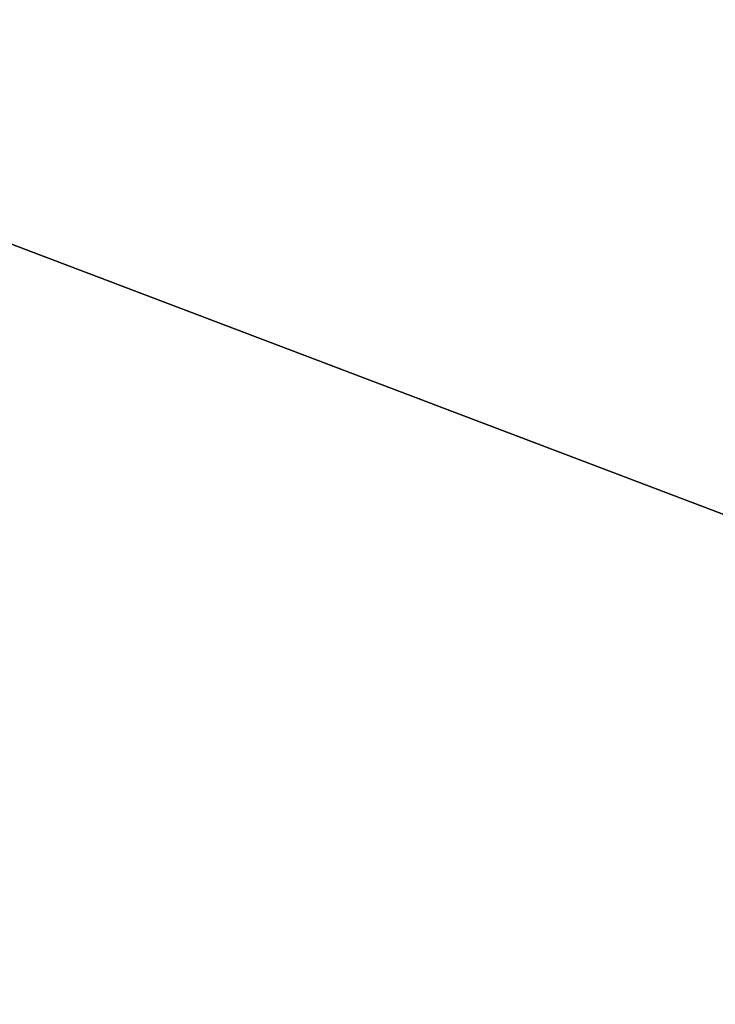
# Model space of a CAD drawing. Extents: x 0 to 7.7, y 0 to 3.77.
# Tile 487 of 656: x 6.500273 to 6.500558, y 0.416075 to 0.416478. Entities that reach past the tile are written whole.
import ezdxf

# ---------------------------------------------------------------- set-up
doc = ezdxf.new("R2010")
doc.units = 0
doc.header["$LTSCALE"] = 2.54
doc.layers.get('0').update_dxf_attribs({"color": 13, "linetype": 'CONTINUOUS'})

# ---------------------------------------------------------------- blocks, each defined once
blk = doc.blocks.new('UCHWYT_NA_PAPIER_TOALETOWY')
at = {"color": 0}
for p, q in [((6.5, 0.41648841, 2.70768795), (6.7, 0.34060795, 2.79607811)), ((6.5, 0.41648841, 2.70768795), (6.7, 0.34060795, 2.79607811)), ((6.5, 0.41648841, 6.70768738), (6.7, 0.34060795, 6.79607849)), ((6.5, 0.41648841, 6.70768738), (6.7, 0.34060795, 6.79607849))]:
    blk.add_line(p, q, dxfattribs=at)
mesh = blk.add_polyface(dxfattribs=at)
corners = [(6.5, 0.41648841, 4.29231186), (6.5, 0.34060795, 4.20392189), (6.7, 0.41648841, 4.29231186)]
mesh.append_faces([[corners[k] for k in face] for face in [(0, 1, 2)]], dxfattribs={"color": 0})
mesh = blk.add_polyface(dxfattribs=at)
corners = [(6.7, 0.41648841, 4.29231186), (6.5, 0.34060795, 4.20392189), (6.7, 0.34060795, 4.20392189)]
mesh.append_faces([[corners[k] for k in face] for face in [(0, 1, 2)]], dxfattribs={"color": 0})
mesh = blk.add_polyface(dxfattribs=at)
corners = [(6.5, 0.34060795, 2.79607811), (6.5, 0.41648841, 2.70768795), (6.7, 0.34060795, 2.79607811)]
mesh.append_faces([[corners[k] for k in face] for face in [(0, 1, 2)]], dxfattribs={"color": 0})
mesh = blk.add_polyface(dxfattribs=at)
corners = [(6.7, 0.34060795, 2.79607811), (6.5, 0.41648841, 2.70768795), (6.7, 0.41648841, 2.70768795)]
mesh.append_faces([[corners[k] for k in face] for face in [(0, 1, 2)]], dxfattribs={"color": 0})
mesh = blk.add_polyface(dxfattribs=at)
corners = [(6.5, 0.41648841, 8.29231186), (6.5, 0.34060795, 8.20392227), (6.7, 0.41648841, 8.29231186)]
mesh.append_faces([[corners[k] for k in face] for face in [(0, 1, 2)]], dxfattribs={"color": 0})
mesh = blk.add_polyface(dxfattribs=at)
corners = [(6.7, 0.41648841, 8.29231186), (6.5, 0.34060795, 8.20392227), (6.7, 0.34060795, 8.20392227)]
mesh.append_faces([[corners[k] for k in face] for face in [(0, 1, 2)]], dxfattribs={"color": 0})
mesh = blk.add_polyface(dxfattribs=at)
corners = [(6.5, 0.34060795, 6.79607849), (6.5, 0.41648841, 6.70768738), (6.7, 0.34060795, 6.79607849)]
mesh.append_faces([[corners[k] for k in face] for face in [(0, 1, 2)]], dxfattribs={"color": 0})
mesh = blk.add_polyface(dxfattribs=at)
corners = [(6.7, 0.34060795, 6.79607849), (6.5, 0.41648841, 6.70768738), (6.7, 0.41648841, 6.70768738)]
mesh.append_faces([[corners[k] for k in face] for face in [(0, 1, 2)]], dxfattribs={"color": 0})

msp = doc.modelspace()

# ---------------------------------------------------------------- block references
at = {"color": 0}
msp.add_blockref('UCHWYT_NA_PAPIER_TOALETOWY', (0, 0), dxfattribs=at)

doc.saveas('drawing.dxf')
